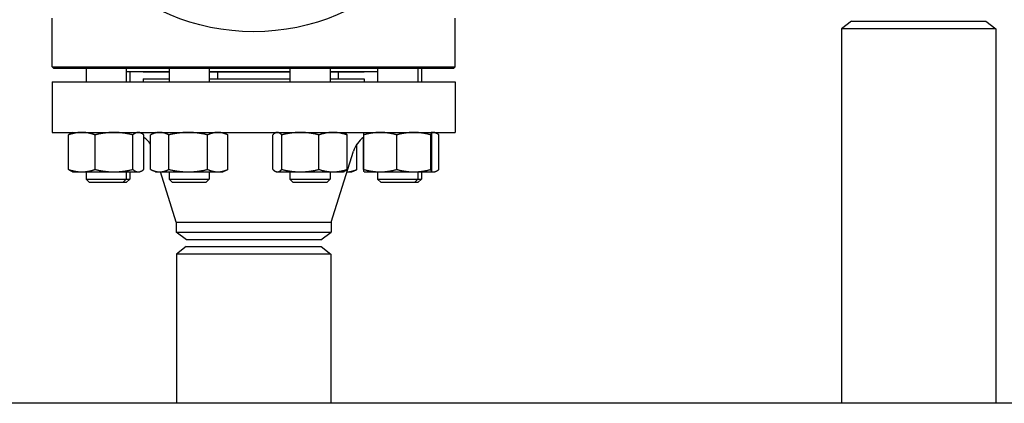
# Model space of a CAD drawing. Header units: inches. Extents: x 24 to 1128, y -69 to 748.
# Tile 467 of 656: x 583 to 601, y 377 to 384. Entities that reach past the tile are written whole.
import ezdxf

# ---------------------------------------------------------------- set-up
doc = ezdxf.new("R2010")
doc.units = ezdxf.units.IN
doc.header["$LTSCALE"] = 32
doc.header["$MEASUREMENT"] = 0
doc.layers.add('Visible (ANSI)', color=7, linetype='Continuous', lineweight=30)

msp = doc.modelspace()

# ---------------------------------------------------------------- linework, layer by layer
at = {"layer": 'Visible (ANSI)'}
for p, q in [((583.28063, 383.11992), (583.28063, 384.02617)), ((590.78063, 383.11992), (590.78063, 384.02617)), ((598.16063, 383.97367), (597.97313, 383.8298)), ((598.16063, 383.97367), (600.66063, 383.97367)), ((600.66063, 383.97367), (600.84813, 383.8298)), ((600.84813, 383.8298), (597.97313, 383.8298)), ((597.97313, 383.8298), (597.97313, 376.85867)), ((600.84813, 383.8298), (600.84813, 376.85867)), ((583.28063, 383.11992), (590.78063, 383.11992)), ((583.31188, 383.08867), (583.28063, 383.11992)), ((590.74938, 383.08867), (583.31188, 383.08867)), ((583.90883, 383.08867), (583.90883, 382.84117)), ((584.65883, 383.08867), (584.65883, 382.84117)), ((585.45452, 383.03117), (584.65883, 383.03117)), ((584.72218, 383.03117), (584.72218, 382.84117)), ((584.97063, 383.02617), (584.97063, 383.03117)), ((585.45452, 383.02617), (584.97063, 383.02617)), ((585.45452, 383.08867), (585.45452, 382.84117)), ((586.20452, 383.08867), (586.20452, 382.84117)), ((587.7038, 383.03117), (586.20452, 383.03117)), ((587.7038, 383.02617), (586.20452, 383.02617)), ((586.35746, 383.02617), (586.35746, 382.90117)), ((587.7038, 383.08867), (587.7038, 382.84117)), ((588.4538, 383.08867), (588.4538, 382.84117)), ((589.33909, 383.03117), (588.4538, 383.03117)), ((589.09063, 383.02617), (588.4538, 383.02617)), ((588.60675, 383.02617), (588.60675, 382.90117)), ((589.09063, 383.02617), (589.09063, 383.03117)), ((589.33909, 383.08867), (589.33909, 382.84117)), ((590.08909, 383.08867), (590.08909, 382.84117)), ((590.15244, 383.08867), (590.15244, 382.84117)), ((590.74938, 383.08867), (590.78063, 383.11992)), ((583.28063, 382.84117), (590.78063, 382.84117)), ((583.28063, 382.84117), (583.28063, 381.90117)), ((584.97063, 382.90117), (585.45452, 382.90117)), ((584.97063, 382.90117), (584.97063, 382.84117)), ((586.20452, 382.90117), (587.7038, 382.90117)), ((588.4538, 382.90117), (589.09063, 382.90117)), ((589.09063, 382.90117), (589.09063, 382.84117)), ((590.78063, 382.84117), (590.78063, 381.90117)), ((583.28063, 381.90117), (590.78063, 381.90117)), ((583.65883, 381.90117), (583.6316, 381.88847)), ((584.90883, 381.90117), (584.93605, 381.88847)), ((585.20452, 381.90117), (585.1191, 381.86134)), ((586.45452, 381.90117), (586.53994, 381.86134)), ((587.4538, 381.90117), (587.43635, 381.89303)), ((588.7038, 381.90117), (588.72126, 381.89303)), ((589.08909, 381.90117), (589.08884, 381.90105)), ((590.33909, 381.90117), (590.33933, 381.90105)), ((590.40244, 381.90117), (590.42966, 381.88847)), ((583.58175, 381.21226), (583.58175, 381.85608)), ((584.07749, 381.21226), (584.07749, 381.85608)), ((584.77957, 381.21226), (584.77957, 381.85608)), ((584.98591, 381.21226), (584.98591, 381.85608)), ((585.10812, 381.21226), (585.10812, 381.85608)), ((585.45122, 381.21226), (585.45122, 381.85608)), ((586.17262, 381.21226), (586.17262, 381.85608)), ((586.55092, 381.21226), (586.55092, 381.85608)), ((587.38724, 381.21226), (587.38724, 381.85608)), ((587.55433, 381.21226), (587.55433, 381.85608)), ((588.24589, 381.21226), (588.24589, 381.85608)), ((588.77037, 381.21226), (588.77037, 381.85608)), ((588.95315, 381.21226), (588.95315, 381.68213)), ((589.07536, 381.21226), (589.07536, 381.80749)), ((589.07917, 381.21226), (589.07917, 381.85608)), ((589.69377, 381.21226), (589.69377, 381.85608)), ((590.32868, 381.21226), (590.32868, 381.85608)), ((590.349, 381.21226), (590.349, 381.85608)), ((590.47952, 381.21226), (590.47952, 381.85608)), ((588.47063, 380.22784), (588.89008, 381.55214)), ((583.65883, 381.16717), (583.6316, 381.17987)), ((583.65883, 381.16717), (583.82962, 381.16717)), ((583.82962, 381.16717), (584.42853, 381.16717)), ((583.90883, 381.16717), (583.90883, 381.02867)), ((584.42853, 381.16717), (584.88274, 381.16717)), ((584.65883, 381.16717), (584.65883, 381.02867)), ((584.72218, 381.16717), (584.72218, 381.02867)), ((584.88274, 381.16717), (584.90883, 381.16717)), ((584.90883, 381.16717), (584.93605, 381.17987)), ((585.20452, 381.16717), (585.1191, 381.207)), ((585.20452, 381.16717), (585.27967, 381.16717)), ((585.27967, 381.16717), (585.81192, 381.16717)), ((585.59063, 380.22784), (585.29311, 381.16717)), ((585.45452, 381.16717), (585.45452, 381.02867)), ((585.81192, 381.16717), (586.36177, 381.16717)), ((586.20452, 381.16717), (586.20452, 381.02867)), ((586.36177, 381.16717), (586.45452, 381.16717)), ((586.45452, 381.16717), (586.53994, 381.207)), ((587.4538, 381.16717), (587.43635, 381.17531)), ((587.4538, 381.16717), (587.47079, 381.16717)), ((587.47079, 381.16717), (587.90011, 381.16717)), ((587.7038, 381.16717), (587.7038, 381.02867)), ((587.90011, 381.16717), (588.50813, 381.16717)), ((588.4538, 381.16717), (588.4538, 381.02867)), ((588.50813, 381.16717), (588.7038, 381.16717)), ((588.7038, 381.16717), (588.72126, 381.17531)), ((588.76815, 381.16717), (588.85675, 381.16717)), ((588.85675, 381.16717), (588.94217, 381.207)), ((589.08909, 381.16717), (589.08884, 381.16729)), ((589.08909, 381.16717), (589.38647, 381.16717)), ((589.33909, 381.16717), (589.33909, 381.02867)), ((589.38647, 381.16717), (590.01122, 381.16717)), ((590.01122, 381.16717), (590.33884, 381.16717)), ((590.08909, 381.16717), (590.08909, 381.02867)), ((590.15244, 381.16717), (590.15244, 381.02867)), ((590.33884, 381.16717), (590.33909, 381.16717)), ((590.33909, 381.16717), (590.33933, 381.16729)), ((590.33909, 381.16717), (590.37635, 381.16717)), ((590.37635, 381.16717), (590.40244, 381.16717)), ((590.40244, 381.16717), (590.42966, 381.17987)), ((583.90883, 381.02867), (584.65883, 381.02867)), ((583.97133, 380.96617), (583.90883, 381.02867)), ((584.59633, 380.96617), (583.97133, 380.96617)), ((584.59633, 380.96617), (584.65883, 381.02867)), ((584.65968, 380.96617), (584.59633, 380.96617)), ((584.65883, 381.02867), (584.72218, 381.02867)), ((584.65968, 380.96617), (584.72218, 381.02867)), ((585.45452, 381.02867), (586.20452, 381.02867)), ((585.51702, 380.96617), (585.45452, 381.02867)), ((586.14202, 380.96617), (585.51702, 380.96617)), ((586.14202, 380.96617), (586.20452, 381.02867)), ((587.7038, 381.02867), (588.4538, 381.02867)), ((587.7663, 380.96617), (587.7038, 381.02867)), ((588.3913, 380.96617), (587.7663, 380.96617)), ((588.3913, 380.96617), (588.4538, 381.02867)), ((589.33909, 381.02867), (590.08909, 381.02867)), ((589.40159, 380.96617), (589.33909, 381.02867)), ((590.02659, 380.96617), (589.40159, 380.96617)), ((590.02659, 380.96617), (590.08909, 381.02867)), ((590.08994, 380.96617), (590.02659, 380.96617)), ((590.08909, 381.02867), (590.15244, 381.02867)), ((590.08994, 380.96617), (590.15244, 381.02867)), ((585.59063, 380.22784), (588.47063, 380.22784)), ((585.59063, 380.22784), (585.59063, 380.04504)), ((588.47063, 380.22784), (588.47063, 380.04504)), ((585.59063, 380.04504), (588.47063, 380.04504)), ((585.77813, 379.90117), (585.59063, 380.04504)), ((588.28313, 379.90117), (588.47063, 380.04504)), ((588.28313, 379.90117), (585.77813, 379.90117)), ((585.77613, 379.77617), (585.59313, 379.63575)), ((585.77613, 379.77617), (588.28513, 379.77617)), ((588.28513, 379.77617), (588.46813, 379.63575)), ((588.46813, 379.63575), (585.59313, 379.63575)), ((585.59313, 379.63575), (585.59313, 376.85867)), ((588.46813, 379.63575), (588.46813, 376.85867)), ((602.28763, 376.85867), (557.53063, 376.85867))]:
    msp.add_line(p, q, dxfattribs=at)
msp.add_circle((587.03063, 387.77617), 4, dxfattribs=at)
for centre, start, end in [((584.69452, 381.40117), 34.18844, 54.353884), ((589.36675, 381.40117), 125.10975, 162.425284)]:
    msp.add_arc(centre, 0.5, start, end, dxfattribs=at)
for points, weights in [([(583.82962, 381.90117), (583.71458, 381.90117), (583.58175, 381.85608)], [1, 1.0379548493, 1]), ([(583.58175, 381.85608), (583.60794, 381.87744), (583.6316, 381.88847)], [1, 1.01762479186, 1.01888101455]), ([(584.07749, 381.85608), (583.94466, 381.90117), (583.82962, 381.90117)], [1, 1.0379548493, 1]), ([(584.42853, 381.90117), (584.26561, 381.90117), (584.07749, 381.85608)], [1, 1.0379548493, 1]), ([(584.77957, 381.85608), (584.59145, 381.90117), (584.42853, 381.90117)], [1, 1.0379548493, 1]), ([(584.88274, 381.90117), (584.83486, 381.90117), (584.77957, 381.85608)], [1, 1.0379548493, 1]), ([(584.98591, 381.85608), (584.93062, 381.90117), (584.88274, 381.90117)], [1, 1.0379548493, 1]), ([(585.27967, 381.90117), (585.20005, 381.90117), (585.10812, 381.85608)], [1, 1.0379548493, 1]), ([(585.45122, 381.85608), (585.35929, 381.90117), (585.27967, 381.90117)], [1, 1.0379548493, 1]), ([(585.81192, 381.90117), (585.64452, 381.90117), (585.45122, 381.85608)], [1, 1.0379548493, 1]), ([(586.17262, 381.85608), (585.97932, 381.90117), (585.81192, 381.90117)], [1, 1.0379548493, 1]), ([(586.36177, 381.90117), (586.27399, 381.90117), (586.17262, 381.85608)], [1, 1.0379548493, 1]), ([(586.55092, 381.85608), (586.44955, 381.90117), (586.36177, 381.90117)], [1, 1.0379548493, 1]), ([(587.47079, 381.90117), (587.43201, 381.90117), (587.38724, 381.85608)], [1, 1.0379548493, 1]), ([(587.55433, 381.85608), (587.50956, 381.90117), (587.47079, 381.90117)], [1, 1.0379548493, 1]), ([(587.90011, 381.90117), (587.73963, 381.90117), (587.55433, 381.85608)], [1, 1.0379548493, 1]), ([(588.24589, 381.85608), (588.06059, 381.90117), (587.90011, 381.90117)], [1, 1.0379548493, 1]), ([(588.50813, 381.90117), (588.38642, 381.90117), (588.24589, 381.85608)], [1, 1.0379548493, 1]), ([(588.77037, 381.85608), (588.62983, 381.90117), (588.50813, 381.90117)], [1, 1.0379548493, 1]), ([(588.72126, 381.89303), (588.74439, 381.88225), (588.77037, 381.85608)], [1.01859290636, 1.02167875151, 1]), ([(589.38647, 381.90117), (589.24385, 381.90117), (589.07917, 381.85608)], [1, 1.0379548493, 1]), ([(589.07917, 381.85608), (589.08435, 381.89896), (589.08884, 381.90105)], [1, 1.0360296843, 1.00365503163]), ([(589.69377, 381.85608), (589.52909, 381.90117), (589.38647, 381.90117)], [1, 1.0379548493, 1]), ([(590.01122, 381.90117), (589.86389, 381.90117), (589.69377, 381.85608)], [1, 1.0379548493, 1]), ([(590.32868, 381.85608), (590.15856, 381.90117), (590.01122, 381.90117)], [1, 1.0379548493, 1]), ([(590.33884, 381.90117), (590.33412, 381.90117), (590.32868, 381.85608)], [1, 1.0379548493, 1]), ([(590.349, 381.85608), (590.34355, 381.90117), (590.33884, 381.90117)], [1, 1.0379548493, 1]), ([(590.37635, 381.90117), (590.35943, 381.90117), (590.3422, 381.8959)], [1, 1.01309132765, 1.01715177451]), ([(590.47952, 381.85608), (590.42423, 381.90117), (590.37635, 381.90117)], [1, 1.0379548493, 1]), ([(586.53994, 381.86134), (586.54539, 381.8588), (586.55092, 381.85608)], [1.0041550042, 1.00220568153, 1]), ([(583.6316, 381.17987), (583.60794, 381.1909), (583.58175, 381.21226)], [1.01888101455, 1.01762479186, 1]), ([(583.58175, 381.21226), (583.71458, 381.16717), (583.82962, 381.16717)], [1, 1.0379548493, 1]), ([(583.82962, 381.16717), (583.94466, 381.16717), (584.07749, 381.21226)], [1, 1.0379548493, 1]), ([(584.07749, 381.21226), (584.26561, 381.16717), (584.42853, 381.16717)], [1, 1.0379548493, 1]), ([(584.42853, 381.16717), (584.59145, 381.16717), (584.77957, 381.21226)], [1, 1.0379548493, 1]), ([(584.77957, 381.21226), (584.83486, 381.16717), (584.88274, 381.16717)], [1, 1.0379548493, 1]), ([(584.88274, 381.16717), (584.93062, 381.16717), (584.98591, 381.21226)], [1, 1.0379548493, 1]), ([(585.10812, 381.21226), (585.20005, 381.16717), (585.27967, 381.16717)], [1, 1.0379548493, 1]), ([(585.27967, 381.16717), (585.35929, 381.16717), (585.45122, 381.21226)], [1, 1.0379548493, 1]), ([(585.45122, 381.21226), (585.64452, 381.16717), (585.81192, 381.16717)], [1, 1.0379548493, 1]), ([(585.81192, 381.16717), (585.97932, 381.16717), (586.17262, 381.21226)], [1, 1.0379548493, 1]), ([(586.17262, 381.21226), (586.27399, 381.16717), (586.36177, 381.16717)], [1, 1.0379548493, 1]), ([(586.36177, 381.16717), (586.44955, 381.16717), (586.55092, 381.21226)], [1, 1.0379548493, 1]), ([(586.55092, 381.21226), (586.54539, 381.20954), (586.53994, 381.207)], [1, 1.00220568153, 1.0041550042]), ([(587.38724, 381.21226), (587.43201, 381.16717), (587.47079, 381.16717)], [1, 1.0379548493, 1]), ([(587.47079, 381.16717), (587.50956, 381.16717), (587.55433, 381.21226)], [1, 1.0379548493, 1]), ([(587.55433, 381.21226), (587.73963, 381.16717), (587.90011, 381.16717)], [1, 1.0379548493, 1]), ([(587.90011, 381.16717), (588.06059, 381.16717), (588.24589, 381.21226)], [1, 1.0379548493, 1]), ([(588.24589, 381.21226), (588.38642, 381.16717), (588.50813, 381.16717)], [1, 1.0379548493, 1]), ([(588.50813, 381.16717), (588.62983, 381.16717), (588.77037, 381.21226)], [1, 1.0379548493, 1]), ([(588.77037, 381.21226), (588.74439, 381.18609), (588.72126, 381.17531)], [1, 1.02167875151, 1.01859290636]), ([(588.76816, 381.16719), (588.85402, 381.16816), (588.95315, 381.21226)], [1.00169339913, 1.03708836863, 1]), ([(588.95315, 381.21226), (588.94762, 381.20954), (588.94217, 381.207)], [1, 1.00220568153, 1.0041550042]), ([(589.07536, 381.21226), (589.07735, 381.21158), (589.07934, 381.21091)], [1, 1.00054914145, 1.00108239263]), ([(589.07959, 381.20886), (589.07749, 381.21052), (589.07536, 381.21226)], [1.00271336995, 1.00140899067, 1]), ([(589.07917, 381.21226), (589.24385, 381.16717), (589.38647, 381.16717)], [1, 1.0379548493, 1]), ([(589.08884, 381.16729), (589.08435, 381.16938), (589.07917, 381.21226)], [1.00365503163, 1.0360296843, 1]), ([(589.38647, 381.16717), (589.52909, 381.16717), (589.69377, 381.21226)], [1, 1.0379548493, 1]), ([(589.69377, 381.21226), (589.86389, 381.16717), (590.01122, 381.16717)], [1, 1.0379548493, 1]), ([(590.01122, 381.16717), (590.15856, 381.16717), (590.32868, 381.21226)], [1, 1.0379548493, 1]), ([(590.32868, 381.21226), (590.33412, 381.16717), (590.33884, 381.16717)], [1, 1.0379548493, 1]), ([(590.33884, 381.16717), (590.34355, 381.16717), (590.349, 381.21226)], [1, 1.0379548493, 1]), ([(590.3422, 381.17244), (590.35943, 381.16717), (590.37635, 381.16717)], [1.01715177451, 1.01309132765, 1]), ([(590.37635, 381.16717), (590.42423, 381.16717), (590.47952, 381.21226)], [1, 1.0379548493, 1])]:
    msp.add_rational_spline(points, weights, degree=2, dxfattribs=at)

doc.saveas('drawing.dxf')
